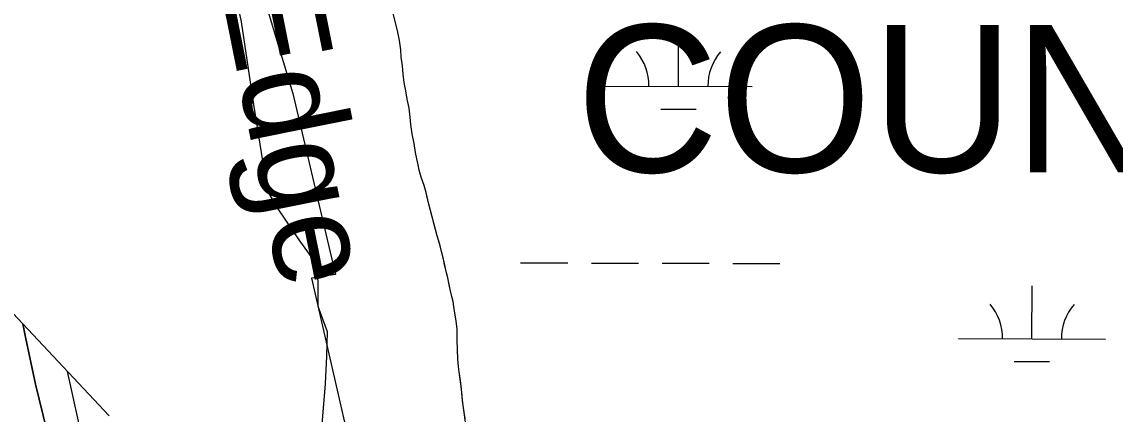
# Model space of a CAD drawing. Extents: x 3172297 to 3210190, y 958463 to 983887.
# Drawn here: x 3201157 to 3201899, y 981221 to 981487 of the extents above; entities that cross this region are included whole.
import ezdxf

# ---------------------------------------------------------------- set-up
doc = ezdxf.new("R2010")
doc.units = 0
for name, color, linetype in [('V-RIVR-EDGE', 7, 'Continuous'), ('V-RIVR-IDEN', 7, 'Continuous'), ('V-RRAP-RVMT', 7, 'Continuous'), ('V-SITE-VEGE', 7, 'Continuous'), ('V-TOPO-DPTH', 7, 'Continuous'), ('V-TOPO-GNAM-IDEN', 7, 'Continuous'), ('V-TOPO-MINR', 7, 'Continuous'), ('V-WETL-SWMP', 7, 'Continuous')]:
    doc.layers.add(name, color=color, linetype=linetype)

msp = doc.modelspace()

# ---------------------------------------------------------------- linework, layer by layer
at = {"layer": 'V-RIVR-EDGE'}
for points in [[(3201355.31, 981325.35), (3201345.35, 981339.29), (3201331.06, 981360.19), (3201322.83, 981374.55), (3201320.71, 981392.81), (3201314.72, 981431.08), (3201306.16, 981487.17), (3201291.12, 981559.37)], [(3201359.78, 981197.55), (3201363.36, 981241.44), (3201364.28, 981260.13), (3201364.76, 981276.64), (3201358.28, 981294.05), (3201358.32, 981311.44), (3201355.31, 981325.35)]]:
    msp.add_lwpolyline(points, dxfattribs=at)
at = {"layer": 'V-RRAP-RVMT'}
for p, q in [((3201310.93, 981538.96), (3201341.08, 981438.54)), ((3201341.08, 981438.54), (3201366.34, 981331.82)), ((3201366.34, 981331.82), (3201370.06, 981315.68)), ((3201370.06, 981315.68), (3201353.77, 981313.11)), ((3201353.77, 981313.11), (3201378.68, 981204.66))]:
    msp.add_line(p, q, dxfattribs=at)
at = {"layer": 'V-SITE-VEGE'}
for p, q in [((3201412.08, 981481.31), (3201407.58, 981499.32)), ((3201413.46, 981474.54), (3201412.08, 981481.31)), ((3201414.35, 981468.27), (3201413.46, 981474.54)), ((3201414.77, 981463.32), (3201414.35, 981468.27)), ((3201415.5, 981457.39), (3201414.77, 981463.32)), ((3201416.07, 981451.62), (3201415.5, 981457.39)), ((3201416.8, 981446), (3201416.07, 981451.62)), ((3201417.87, 981440.39), (3201416.8, 981446)), ((3201418.77, 981434.62), (3201417.87, 981440.39)), ((3201420, 981428.67), (3201418.77, 981434.62)), ((3201420.89, 981422.57), (3201420, 981428.67)), ((3201421.14, 981417.62), (3201420.89, 981422.57)), ((3201422.2, 981411.18), (3201421.14, 981417.62)), ((3201423.58, 981404.58), (3201422.2, 981411.18)), ((3201424.47, 981398.47), (3201423.58, 981404.58)), ((3201425.39, 981394.18), (3201424.47, 981398.47)), ((3201426.15, 981390.05), (3201425.39, 981394.18)), ((3201426.92, 981386.58), (3201426.15, 981390.05)), ((3201428.17, 981381.79), (3201426.92, 981386.58)), ((3201430.22, 981375.99), (3201428.17, 981381.79)), ((3201431.63, 981371.36), (3201430.22, 981375.99)), ((3201433.48, 981363.43), (3201431.63, 981371.36)), ((3201435.65, 981354.84), (3201433.48, 981363.43)), ((3201437.99, 981346.24), (3201435.65, 981354.84)), ((3201439.08, 981341.94), (3201437.99, 981346.24)), ((3201441.11, 981335.16), (3201439.08, 981341.94)), ((3201442.36, 981330.37), (3201441.11, 981335.16)), ((3201443.45, 981326.07), (3201442.36, 981330.37)), ((3201445.44, 981316.82), (3201443.45, 981326.07)), ((3201446.38, 981313.35), (3201445.44, 981316.82)), ((3201448.22, 981304.43), (3201446.38, 981313.35)), ((3201449.92, 981297.33), (3201448.22, 981304.43)), ((3201450.36, 981293.86), (3201449.92, 981297.33)), ((3201450.97, 981290.72), (3201450.36, 981293.86)), ((3201452.02, 981284.29), (3201450.97, 981290.72)), ((3201452.59, 981278.52), (3201452.02, 981284.29)), ((3201452.81, 981271.43), (3201452.59, 981278.52)), ((3201452.88, 981264.68), (3201452.81, 981271.43)), ((3201453.1, 981258.26), (3201452.88, 981264.68)), ((3201453.52, 981253.31), (3201453.1, 981258.26)), ((3201454.12, 981249.68), (3201453.52, 981253.31)), ((3201455.59, 981237.8), (3201454.12, 981249.68)), ((3201456.6, 981228.4), (3201455.59, 981237.8)), ((3201459.12, 981210.58), (3201456.6, 981228.4))]:
    msp.add_line(p, q, dxfattribs=at)
at = {"layer": 'V-TOPO-DPTH'}
for points in [[(3201337.13, 980680.6), (3201332.25, 980696.43), (3201327.06, 980712.16), (3201321.69, 980727.83), (3201316.06, 980743.41), (3201310.25, 980758.92), (3201295.77, 980796.6), (3201294.08, 980800.99), (3201292.38, 980805.38), (3201290.66, 980809.76), (3201288.94, 980814.14), (3201151.99, 981161.53), (3201137.87, 981199.59), (3201124.81, 981237.98), (3201113.31, 981276.88), (3201102.86, 981316.1), (3201095.24, 981347.22), (3201094.79, 981349.28), (3201157.79, 981282.2)], [(3201366.25, 980673.19), (3201324.59, 980785.64), (3201318.85, 980801.08), (3201313.09, 980816.52), (3201307.3, 980831.95), (3201301.5, 980847.38), (3201223.05, 981055.18), (3201211.98, 981085.69), (3201201.44, 981116.38), (3201191.7, 981147.32), (3201182.5, 981178.45), (3201174.15, 981209.81), (3201166.41, 981241.31), (3201159.58, 981273.02), (3201157.79, 981282.2), (3201216.43, 981219.76)], [(3201157.79, 981282.2), (3201159.58, 981273.02), (3201166.41, 981241.31), (3201174.15, 981209.81), (3201182.5, 981178.45), (3201191.7, 981147.32), (3201201.44, 981116.38), (3201211.98, 981085.69), (3201223.05, 981055.18), (3201301.5, 980847.38), (3201307.3, 980831.95), (3201313.09, 980816.52), (3201318.85, 980801.08), (3201324.59, 980785.64), (3201366.25, 980673.19), (3201515.95, 979915.4), (3201520.96, 979892.38), (3201610.22, 979532.27), (3201610.24, 979532.2), (3201610.28, 979531.99), (3201610.92, 979528.37), (3201611.28, 979525.72), (3201611.53, 979523.76), (3201668.83, 979062.84)]]:
    msp.add_lwpolyline(points, dxfattribs=at)
at = {"layer": 'V-TOPO-MINR'}
for points in [[(3201668.83, 979062.84), (3201611.53, 979523.76), (3201611.28, 979525.72), (3201610.92, 979528.37), (3201610.28, 979531.99), (3201610.24, 979532.2), (3201610.22, 979532.27), (3201520.96, 979892.38), (3201515.95, 979915.4), (3201366.25, 980673.19), (3201324.59, 980785.64), (3201318.85, 980801.08), (3201313.09, 980816.52), (3201307.3, 980831.95), (3201301.5, 980847.38), (3201223.05, 981055.18), (3201211.98, 981085.69), (3201201.44, 981116.38), (3201191.7, 981147.32), (3201182.5, 981178.45), (3201174.15, 981209.81), (3201166.41, 981241.31), (3201159.58, 981273.02), (3201157.79, 981282.2)], [(3201393.94, 980633.18), (3201340.76, 980779.33), (3201332.83, 980801.1), (3201324.87, 980822.86), (3201316.88, 980844.61), (3201308.87, 980866.35), (3201257.84, 981004.52), (3201248.7, 981030.01), (3201239.89, 981055.6), (3201231.57, 981081.36), (3201223.58, 981107.23), (3201216.12, 981133.26), (3201209.06, 981159.38), (3201202.58, 981185.66), (3201196.48, 981212.04), (3201188.2, 981249.81)]]:
    msp.add_lwpolyline(points, dxfattribs=at)
at = {"layer": 'V-WETL-SWMP'}
for p, q in [((3201412.08, 981481.31), (3201410.53, 981487.75)), ((3201413.46, 981474.54), (3201412.08, 981481.31)), ((3201602.94, 981443.4), (3201603.03, 981479.4)), ((3201414.35, 981468.27), (3201413.46, 981474.54)), ((3201414.77, 981463.32), (3201414.35, 981468.27)), ((3201415.5, 981457.38), (3201414.77, 981463.32)), ((3201416.07, 981451.61), (3201415.5, 981457.38)), ((3201416.8, 981446.01), (3201416.07, 981451.61)), ((3201417.87, 981440.39), (3201416.8, 981446.01)), ((3201552.94, 981443.52), (3201652.94, 981443.28)), ((3201418.77, 981434.62), (3201417.87, 981440.39)), ((3201420, 981428.67), (3201418.77, 981434.62)), ((3201420.89, 981422.56), (3201420, 981428.67)), ((3201590.9, 981428), (3201614.9, 981427.94)), ((3201421.14, 981417.62), (3201420.89, 981422.56)), ((3201422.2, 981411.18), (3201421.14, 981417.62)), ((3201423.58, 981404.58), (3201422.2, 981411.18)), ((3201424.47, 981398.47), (3201423.58, 981404.58)), ((3201425.39, 981394.18), (3201424.47, 981398.47)), ((3201426.15, 981390.05), (3201425.39, 981394.18)), ((3201426.92, 981386.58), (3201426.15, 981390.05)), ((3201428.17, 981381.79), (3201426.92, 981386.58)), ((3201430.22, 981375.99), (3201428.17, 981381.79)), ((3201431.63, 981371.36), (3201430.22, 981375.99)), ((3201432.4, 981368.06), (3201431.63, 981371.36)), ((3201433.48, 981363.43), (3201432.4, 981368.06)), ((3201434.57, 981359.13), (3201433.48, 981363.43)), ((3201435.65, 981354.84), (3201434.57, 981359.13)), ((3201436.9, 981350.21), (3201435.65, 981354.84)), ((3201437.99, 981346.24), (3201436.9, 981350.21)), ((3201439.08, 981341.94), (3201437.99, 981346.24)), ((3201440.18, 981338.3), (3201439.08, 981341.94)), ((3201441.11, 981335.16), (3201440.18, 981338.3)), ((3201442.36, 981330.37), (3201441.11, 981335.16)), ((3201443.44, 981326.07), (3201442.36, 981330.37)), ((3201444.21, 981322.27), (3201443.44, 981326.07)), ((3201495.8, 981323.59), (3201527.8, 981323.51)), ((3201543.8, 981323.47), (3201575.8, 981323.39)), ((3201591.8, 981323.35), (3201623.8, 981323.28)), ((3201639.8, 981323.24), (3201671.8, 981323.16)), ((3201445.44, 981316.82), (3201444.21, 981322.27)), ((3201446.38, 981313.35), (3201445.44, 981316.82)), ((3201447.29, 981308.73), (3201446.38, 981313.35)), ((3201448.22, 981304.43), (3201447.29, 981308.73)), ((3201842.99, 981271.99), (3201843.08, 981307.99)), ((3201449.15, 981300.63), (3201448.22, 981304.43)), ((3201449.92, 981297.33), (3201449.15, 981300.63)), ((3201450.36, 981293.86), (3201449.92, 981297.33)), ((3201450.97, 981290.72), (3201450.36, 981293.86)), ((3201452.02, 981284.29), (3201450.97, 981290.72)), ((3201452.59, 981278.52), (3201452.02, 981284.29)), ((3201452.81, 981271.43), (3201452.59, 981278.52)), ((3201452.87, 981264.68), (3201452.81, 981271.43)), ((3201792.99, 981272.12), (3201892.99, 981271.87)), ((3201453.1, 981258.26), (3201452.87, 981264.68)), ((3201453.52, 981253.31), (3201453.1, 981258.26)), ((3201830.95, 981256.59), (3201854.95, 981256.53)), ((3201454.12, 981249.68), (3201453.52, 981253.31)), ((3201454.86, 981243.74), (3201454.12, 981249.68)), ((3201455.59, 981237.8), (3201454.86, 981243.74)), ((3201456.17, 981232.53), (3201455.59, 981237.8)), ((3201456.6, 981228.41), (3201456.17, 981232.53)), ((3201457.49, 981222.3), (3201456.6, 981228.41)), ((3201458.08, 981217.85), (3201457.49, 981222.3))]:
    msp.add_line(p, q, dxfattribs=at)
for centre, start, end in [((3201547.7, 981444.01), 359.0865, 40.63016), ((3201658.18, 981443.74), 139.0865, 180.63016), ((3201787.74, 981272.6), 359.0865, 40.63016), ((3201898.23, 981272.33), 139.0865, 180.63016)]:
    msp.add_arc(centre, 35.25, start, end, dxfattribs=at)

# ---------------------------------------------------------------- texts
at = {"layer": 'V-RIVR-IDEN'}
msp.add_text('Water Edge', height=67, rotation=281.34727, dxfattribs=at).set_placement((3201240.18, 981767.36))
at = {"layer": 'V-TOPO-GNAM-IDEN'}
msp.add_text('COUNTY', height=100, dxfattribs=at).set_placement((3201533.56, 981385.14))

doc.saveas('drawing.dxf')
